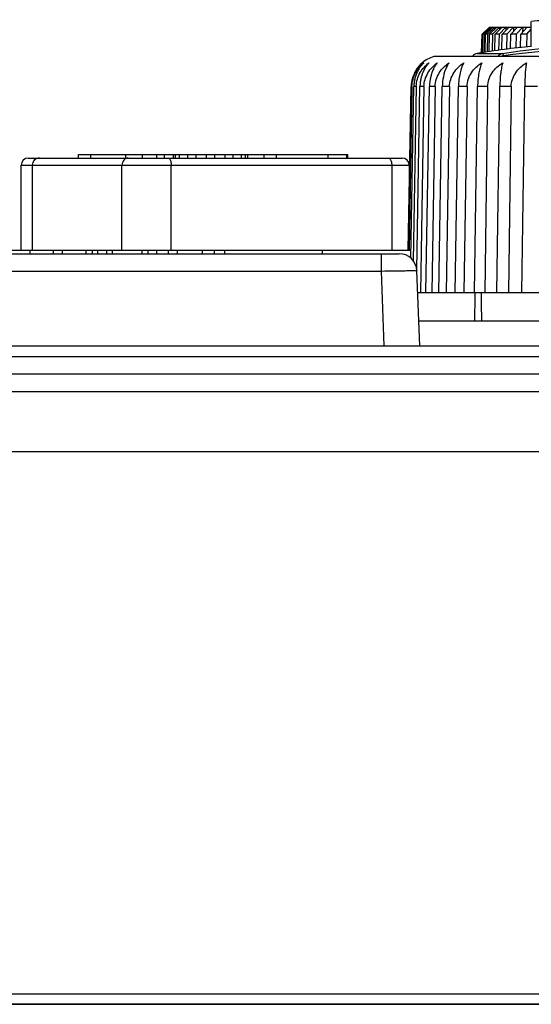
# Model space of a CAD drawing. Header units: millimetres. Extents: x 1117 to 38156, y -1945 to 7303.
# Tile 342 of 656: x 13206 to 13221, y 2205 to 2233. Entities that reach past the tile are written whole.
import ezdxf

# ---------------------------------------------------------------- set-up
doc = ezdxf.new("R2010")
doc.units = ezdxf.units.MM

msp = doc.modelspace()

# ---------------------------------------------------------------- linework, layer by layer
at = {"color": 7, "linetype": 'Continuous'}
for p, q in [((13220.679, 2232.273), (13220.679, 2232.976)), ((13219.291, 2232.618), (13219.495, 2232.817)), ((13219.514, 2232.817), (13219.31, 2232.618)), ((13219.346, 2232.618), (13219.549, 2232.817)), ((13219.587, 2232.817), (13219.384, 2232.618)), ((13219.444, 2232.618), (13219.645, 2232.817)), ((13219.495, 2232.818), (13219.495, 2232.798)), ((13219.495, 2232.818), (13220.679, 2232.818)), ((13219.701, 2232.817), (13219.5, 2232.618)), ((13219.549, 2232.818), (13219.548, 2232.779)), ((13219.584, 2232.618), (13219.782, 2232.817)), ((13219.645, 2232.818), (13219.643, 2232.76)), ((13219.857, 2232.817), (13219.659, 2232.618)), ((13219.766, 2232.618), (13219.961, 2232.817)), ((13219.782, 2232.818), (13219.78, 2232.74)), ((13220.053, 2232.817), (13219.859, 2232.618)), ((13219.961, 2232.818), (13219.958, 2232.72)), ((13219.989, 2232.618), (13220.179, 2232.817)), ((13220.29, 2232.817), (13220.1, 2232.618)), ((13220.179, 2232.818), (13220.176, 2232.699)), ((13220.253, 2232.618), (13220.438, 2232.817)), ((13220.565, 2232.817), (13220.38, 2232.618)), ((13220.438, 2232.818), (13220.434, 2232.676)), ((13220.555, 2232.618), (13220.679, 2232.756)), ((13219.279, 2232.618), (13219.265, 2232.089)), ((13219.291, 2232.618), (13219.278, 2232.091)), ((13219.296, 2232.094), (13219.31, 2232.618)), ((13219.346, 2232.618), (13219.31, 2232.618)), ((13219.346, 2232.618), (13219.333, 2232.099)), ((13219.371, 2232.105), (13219.384, 2232.618)), ((13219.444, 2232.618), (13219.384, 2232.618)), ((13219.444, 2232.618), (13219.431, 2232.114)), ((13219.488, 2232.122), (13219.5, 2232.618)), ((13219.584, 2232.618), (13219.5, 2232.618)), ((13219.584, 2232.618), (13219.572, 2232.135)), ((13219.647, 2232.146), (13219.659, 2232.618)), ((13219.766, 2232.618), (13219.659, 2232.618)), ((13219.766, 2232.618), (13219.755, 2232.162)), ((13219.848, 2232.176), (13219.859, 2232.618)), ((13219.989, 2232.618), (13219.859, 2232.618)), ((13219.989, 2232.618), (13219.979, 2232.193)), ((13220.09, 2232.206), (13220.1, 2232.618)), ((13220.253, 2232.618), (13220.1, 2232.618)), ((13220.253, 2232.618), (13220.243, 2232.223)), ((13220.371, 2232.238), (13220.38, 2232.618)), ((13220.555, 2232.618), (13220.38, 2232.618)), ((13220.555, 2232.618), (13220.547, 2232.258)), ((13217.921, 2231.984), (13217.979, 2231.992)), ((13242.436, 2231.984), (13217.921, 2231.984)), ((13217.979, 2231.992), (13242.379, 2231.992)), ((13219.146, 2232.071), (13219.861, 2232.071)), ((13219.902, 2231.992), (13219.89, 2232.014)), ((13217.203, 2226.518), (13217.284, 2231.138)), ((13217.307, 2231.138), (13217.226, 2226.518)), ((13217.275, 2226.291), (13217.359, 2231.138)), ((13217.307, 2231.138), (13217.284, 2231.138)), ((13217.428, 2231.138), (13217.343, 2226.207)), ((13217.428, 2231.138), (13217.359, 2231.138)), ((13217.442, 2225.948), (13217.531, 2231.138)), ((13217.646, 2231.138), (13217.531, 2231.138)), ((13217.646, 2231.138), (13217.548, 2225.318)), ((13217.702, 2225.318), (13217.8, 2231.138)), ((13217.959, 2231.138), (13217.8, 2231.138)), ((13217.959, 2231.138), (13217.864, 2225.318)), ((13218.068, 2225.318), (13218.163, 2231.138)), ((13218.366, 2231.138), (13218.163, 2231.138)), ((13218.366, 2231.138), (13218.274, 2225.318)), ((13218.526, 2225.318), (13218.618, 2231.138)), ((13218.862, 2231.138), (13218.618, 2231.138)), ((13218.862, 2231.138), (13218.774, 2225.318)), ((13219.072, 2225.318), (13219.16, 2231.138)), ((13219.445, 2231.138), (13219.16, 2231.138)), ((13219.445, 2231.138), (13219.361, 2225.318)), ((13219.704, 2225.318), (13219.787, 2231.138)), ((13220.109, 2231.138), (13219.787, 2231.138)), ((13220.109, 2231.138), (13220.031, 2225.318)), ((13220.414, 2225.318), (13220.492, 2231.138)), ((13220.85, 2231.138), (13220.492, 2231.138)), ((13206.462, 2229.118), (13217.029, 2229.118)), ((13207.881, 2229.118), (13207.881, 2229.218)), ((13207.881, 2229.218), (13215.498, 2229.218)), ((13208.231, 2229.118), (13208.231, 2229.218)), ((13209.222, 2229.118), (13209.222, 2229.218)), ((13209.69, 2229.118), (13209.69, 2229.218)), ((13210.098, 2229.118), (13210.098, 2229.218)), ((13210.315, 2229.118), (13210.315, 2229.218)), ((13210.564, 2229.118), (13210.564, 2229.218)), ((13210.622, 2229.118), (13210.622, 2229.218)), ((13210.739, 2229.118), (13210.739, 2229.218)), ((13210.973, 2229.118), (13210.973, 2229.218)), ((13211.206, 2229.118), (13211.206, 2229.218)), ((13211.498, 2229.118), (13211.498, 2229.218)), ((13211.731, 2229.118), (13211.731, 2229.218)), ((13212.023, 2229.118), (13212.023, 2229.218)), ((13212.256, 2229.118), (13212.256, 2229.218)), ((13212.489, 2229.118), (13212.489, 2229.218)), ((13212.606, 2229.118), (13212.606, 2229.218)), ((13212.664, 2229.118), (13212.664, 2229.218)), ((13213.131, 2229.118), (13213.131, 2229.218)), ((13213.481, 2229.118), (13213.481, 2229.218)), ((13214.94, 2229.118), (13214.94, 2229.218)), ((13215.465, 2229.118), (13215.465, 2229.218)), ((13215.498, 2229.118), (13215.498, 2229.218)), ((13206.262, 2226.518), (13206.262, 2228.918)), ((13206.262, 2228.918), (13217.229, 2228.918)), ((13206.574, 2228.918), (13206.574, 2226.518)), ((13206.578, 2228.918), (13206.578, 2226.518)), ((13209.112, 2226.518), (13209.112, 2228.918)), ((13210.506, 2226.518), (13210.506, 2228.918)), ((13216.734, 2228.918), (13216.734, 2226.518)), ((13217.229, 2228.918), (13217.229, 2228.014)), ((13199.679, 2226.518), (13212.014, 2226.518)), ((13203.534, 2226.418), (13216.944, 2226.418)), ((13206.514, 2226.418), (13206.514, 2226.518)), ((13207.18, 2226.418), (13207.18, 2226.518)), ((13207.43, 2226.418), (13207.43, 2226.518)), ((13208.097, 2226.418), (13208.097, 2226.518)), ((13208.279, 2226.418), (13208.279, 2226.518)), ((13208.43, 2226.418), (13208.43, 2226.518)), ((13208.68, 2226.418), (13208.68, 2226.518)), ((13208.847, 2226.418), (13208.847, 2226.518)), ((13209.68, 2226.418), (13209.68, 2226.518)), ((13209.847, 2226.418), (13209.847, 2226.518)), ((13210.097, 2226.418), (13210.097, 2226.518)), ((13210.43, 2226.418), (13210.43, 2226.518)), ((13210.68, 2226.418), (13210.68, 2226.518)), ((13211.389, 2226.418), (13211.389, 2226.518)), ((13211.722, 2226.418), (13211.722, 2226.518)), ((13212.014, 2226.418), (13212.014, 2226.518)), ((13212.035, 2226.518), (13217.278, 2226.518)), ((13214.779, 2226.418), (13214.779, 2226.518)), ((13216.444, 2225.927), (13216.444, 2226.418)), ((13203.034, 2225.927), (13216.444, 2225.927)), ((13216.524, 2223.818), (13216.444, 2225.927)), ((13217.524, 2223.818), (13217.443, 2225.937)), ((13217.467, 2225.318), (13242.891, 2225.318)), ((13217.497, 2224.518), (13242.86, 2224.518)), ((13202.729, 2223.818), (13257.629, 2223.818)), ((13200.679, 2223.518), (13259.679, 2223.518)), ((13200.728, 2223.027), (13259.629, 2223.027)), ((13345.979, 2222.518), (12987.741, 2222.518)), ((13345.979, 2220.818), (12987.741, 2220.818)), ((13000.679, 2205.518), (13269.679, 2205.518)), ((12922.679, 2205.218), (13347.679, 2205.218)), ((12926.479, 2205.234), (13343.879, 2205.234))]:
    msp.add_line(p, q, dxfattribs=at)
for centre, radius, start, end in [((13222.565, 2212.569), 20.494, 93.4299, 95.2798), ((13222.776, 2210.373), 22, 95.4691, 99.4967), ((13218.18, 2231.122), 0.9, 106.7249, 130.6653), ((13219.179, 2231.874), 0.2, 99.4967, 143.3393), ((13218.177, 2231.131), 0.892, 146.1783, 153.3156), ((13218.172, 2231.134), 0.886, 144.8893, 146.1687), ((13218.169, 2231.136), 0.882, 138.3054, 144.89), ((13218.282, 2231.149), 0.918, 148.6089, 155.3894), ((13218.263, 2231.16), 0.896, 147.3542, 148.5841), ((13218.246, 2231.171), 0.876, 140.9638, 147.3711), ((13218.166, 2231.139), 0.878, 130.6685, 138.2991), ((13218.231, 2231.183), 0.857, 139.8025, 140.9418), ((13218.218, 2231.194), 0.84, 133.3606, 139.8172), ((13218.501, 2231.166), 0.962, 151.3737, 157.7027), ((13218.465, 2231.186), 0.921, 150.1726, 151.3351), ((13218.432, 2231.205), 0.883, 144.0672, 150.2061), ((13218.401, 2231.227), 0.845, 142.9224, 144.0292), ((13218.374, 2231.248), 0.811, 136.5912, 142.9566), ((13218.842, 2231.182), 1.032, 154.4815, 160.2499), ((13218.784, 2231.209), 0.969, 153.3585, 154.4319), ((13218.731, 2231.237), 0.909, 147.656, 153.4076), ((13218.681, 2231.267), 0.851, 146.5505, 147.6033), ((13218.636, 2231.298), 0.796, 140.4481, 146.6055), ((13218.198, 2231.123), 0.914, 168.9901, 170.7066), ((13218.197, 2231.123), 0.913, 162.6946, 168.9931), ((13218.193, 2231.124), 0.909, 160.6262, 162.6875), ((13218.187, 2231.126), 0.902, 154.1137, 160.6287), ((13218.357, 2231.122), 0.998, 169.8859, 171.4541), ((13218.349, 2231.124), 0.99, 164.1115, 169.8951), ((13218.181, 2231.129), 0.896, 153.3128, 154.1056), ((13218.335, 2231.127), 0.975, 162.1948, 164.0998), ((13218.316, 2231.134), 0.956, 156.1331, 162.2073), ((13218.3, 2231.141), 0.938, 155.37, 156.1153), ((13218.641, 2231.121), 1.11, 170.8626, 172.2688), ((13218.624, 2231.124), 1.093, 165.6638, 170.8766), ((13218.599, 2231.13), 1.066, 163.9205, 165.6487), ((13218.565, 2231.14), 1.031, 158.3819, 163.9416), ((13218.535, 2231.152), 0.999, 157.6681, 158.356), ((13219.065, 2231.119), 1.264, 171.9132, 173.1449), ((13219.036, 2231.124), 1.235, 167.3424, 171.9305), ((13218.996, 2231.132), 1.194, 165.7945, 167.3251), ((13218.943, 2231.146), 1.14, 160.8542, 165.8219), ((13218.896, 2231.162), 1.09, 160.2028, 160.8226), ((13218.205, 2231.122), 0.921, 170.7135, 178.9953), ((13218.147, 2231.123), 0.84, 178.6553, 179.0034), ((13218.369, 2231.12), 1.011, 171.4631, 179.0042), ((13218.215, 2231.124), 0.787, 178.2332, 179.0145), ((13218.661, 2231.118), 1.13, 172.2792, 179.0197), ((13219.093, 2231.116), 1.293, 173.156, 179.0415), ((13206.462, 2228.918), 0.2, 90, 180), ((13206.774, 2228.918), 0.2, 90, 180), ((13217.029, 2228.918), 0.2, 0, 90), ((13216.944, 2225.918), 0.5, 2.1763, 90)]:
    msp.add_arc(centre, radius, start, end, dxfattribs=at)
for centre, start_param, end_param in [((13230.179, 2182.364), 1.436464, 1.438981), ((13230.179, 2296.909), -4.487278, -4.484719)]:
    msp.add_ellipse(centre, major_axis=(0, 320.726), ratio=0.034921, start_param=start_param, end_param=end_param, dxfattribs=at)
for points in [[(13219.861, 2232.071), (13221.187, 2232.28), (13222.535, 2232.373), (13223.878, 2232.373)], [(13219.89, 2232.014), (13221.31, 2232.211), (13222.748, 2232.296), (13224.181, 2232.299)], [(13219.861, 2232.071), (13219.814, 2232.063), (13219.769, 2232.032), (13219.742, 2231.994)], [(13219.89, 2232.014), (13219.874, 2232.009), (13219.858, 2232.003), (13219.844, 2231.995)]]:
    msp.add_open_spline(points, degree=3, dxfattribs=at)
for points, knots in [([(13219.861, 2232.071), (13219.868, 2232.07), (13219.879, 2232.047), (13219.886, 2232.028), (13219.89, 2232.014)], [0, 0, 0, 0, 0.327205, 1, 1, 1, 1]), ([(13217.307, 2231.143), (13217.31, 2231.276), (13217.378, 2231.531), (13217.547, 2231.73), (13217.642, 2231.805)], [0, 0, 0, 0, 0.524189, 1, 1, 1, 1]), ([(13217.428, 2231.149), (13217.432, 2231.281), (13217.507, 2231.538), (13217.686, 2231.731), (13217.785, 2231.805)], [0, 0, 0, 0, 0.518212, 1, 1, 1, 1]), ([(13217.646, 2231.138), (13217.648, 2231.273), (13217.728, 2231.538), (13217.918, 2231.731), (13218.022, 2231.805)], [0, 0, 0, 0, 0.513023, 1, 1, 1, 1]), ([(13217.959, 2231.138), (13217.962, 2231.273), (13218.047, 2231.541), (13218.244, 2231.732), (13218.353, 2231.805)], [0, 0, 0, 0, 0.508535, 1, 1, 1, 1]), ([(13218.353, 2231.805), (13218.325, 2231.766), (13218.21, 2231.562), (13218.166, 2231.323), (13218.163, 2231.138)], [0, 0, 0, 0, 0.204383, 1, 1, 1, 1]), ([(13218.366, 2231.138), (13218.368, 2231.273), (13218.458, 2231.544), (13218.661, 2231.732), (13218.773, 2231.805)], [0, 0, 0, 0, 0.504845, 1, 1, 1, 1]), ([(13218.773, 2231.805), (13218.723, 2231.718), (13218.646, 2231.498), (13218.62, 2231.268), (13218.618, 2231.138)], [0, 0, 0, 0, 0.433009, 1, 1, 1, 1]), ([(13218.862, 2231.138), (13218.864, 2231.274), (13218.958, 2231.547), (13219.166, 2231.733), (13219.28, 2231.805)], [0, 0, 0, 0, 0.501963, 1, 1, 1, 1]), ([(13219.28, 2231.805), (13219.241, 2231.716), (13219.183, 2231.495), (13219.162, 2231.268), (13219.16, 2231.138)], [0, 0, 0, 0, 0.427141, 1, 1, 1, 1]), ([(13219.445, 2231.138), (13219.447, 2231.274), (13219.543, 2231.548), (13219.754, 2231.733), (13219.87, 2231.805)], [0, 0, 0, 0, 0.499932, 1, 1, 1, 1]), ([(13219.825, 2231.601), (13219.819, 2231.567), (13219.798, 2231.414), (13219.789, 2231.258), (13219.787, 2231.138)], [0, 0, 0, 0, 0.221836, 1, 1, 1, 1]), ([(13219.87, 2231.805), (13219.865, 2231.79), (13219.847, 2231.723), (13219.834, 2231.655), (13219.825, 2231.601)], [0, 0, 0, 0, 0.218341, 1, 1, 1, 1]), ([(13220.109, 2231.138), (13220.111, 2231.274), (13220.208, 2231.549), (13220.421, 2231.733), (13220.538, 2231.805)], [0, 0, 0, 0, 0.498726, 1, 1, 1, 1]), ([(13220.538, 2231.805), (13220.532, 2231.764), (13220.504, 2231.542), (13220.495, 2231.319), (13220.492, 2231.138)], [0, 0, 0, 0, 0.186415, 1, 1, 1, 1]), ([(13206.777, 2229.118), (13206.726, 2229.118), (13206.62, 2229.075), (13206.578, 2228.969), (13206.578, 2228.918)], [0, 0, 0, 0, 0.499229, 1, 1, 1, 1]), ([(13209.29, 2229.118), (13209.244, 2229.118), (13209.145, 2229.07), (13209.112, 2228.968), (13209.112, 2228.918)], [0, 0, 0, 0, 0.479204, 1, 1, 1, 1]), ([(13210.405, 2229.118), (13210.419, 2229.118), (13210.461, 2229.098), (13210.497, 2229.022), (13210.506, 2228.956), (13210.506, 2228.918)], [0, 0, 0, 0, 0.172729, 0.532378, 1, 1, 1, 1]), ([(13216.633, 2229.118), (13216.647, 2229.118), (13216.689, 2229.098), (13216.725, 2229.022), (13216.734, 2228.956), (13216.734, 2228.918)], [0, 0, 0, 0, 0.172729, 0.532378, 1, 1, 1, 1]), ([(13216.444, 2225.927), (13216.571, 2225.929), (13216.756, 2225.933), (13216.992, 2225.936), (13217.141, 2225.938), (13217.264, 2225.939), (13217.348, 2225.94), (13217.396, 2225.939), (13217.422, 2225.94), (13217.433, 2225.937), (13217.443, 2225.939), (13217.443, 2225.937)], [0, 0, 0, 0, 0.382582, 0.55538, 0.706901, 0.831255, 0.923674, 0.956766, 0.980634, 0.995087, 1, 1, 1, 1])]:
    msp.add_open_spline(points, degree=3, knots=knots, dxfattribs=at)

doc.saveas('drawing.dxf')
